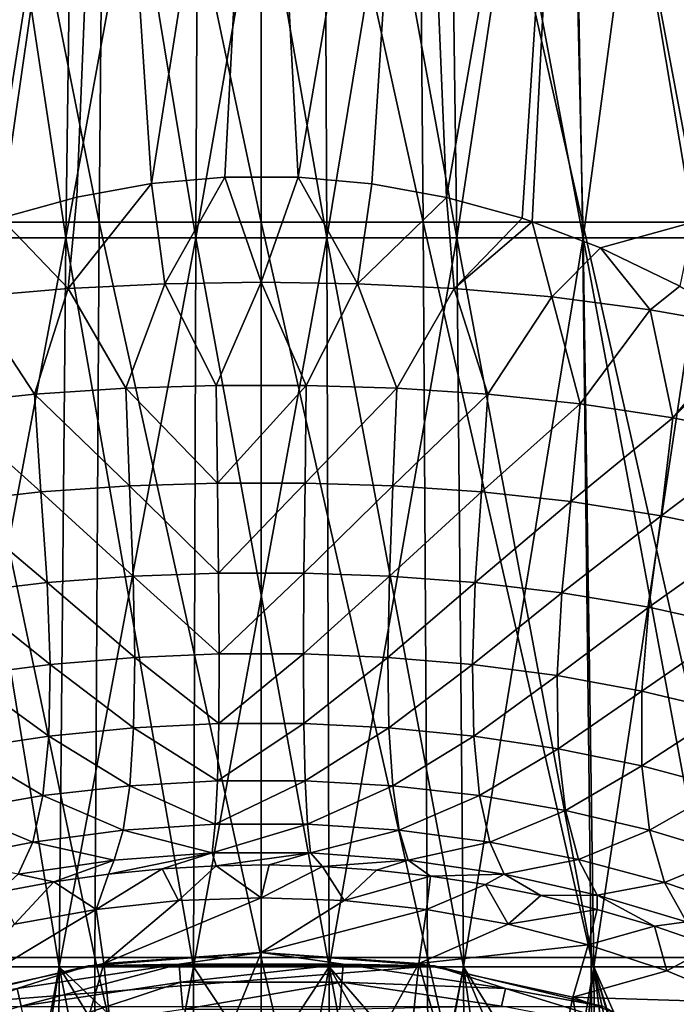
# Model space of a CAD drawing. Header units: metres. Extents: x -62 to 150, y -92 to 92.
# Tile 403 of 656: x -3 to 5, y 12 to 24. Entities that reach past the tile are written whole.
import ezdxf

# ---------------------------------------------------------------- set-up
doc = ezdxf.new("R2010")
doc.units = ezdxf.units.M
doc.layers.add('solid_500615', color=7, linetype='CONTINUOUS')

msp = doc.modelspace()

# ---------------------------------------------------------------- linework, layer by layer
at = {"layer": 'solid_500615'}
for points in [[(-3.625036, 30.216682, 13.528821), (-3.775497, 21.583097, 14.090348), (-1.904038, 21.583097, 14.462605)], [(-3.185417, 21.589449, -14.234993), (-3.625036, 30.216682, -13.528821), (-1.828158, 30.216682, -13.886242)], [(-1.828158, 30.216682, 13.886242), (-3.625036, 30.216682, 13.528821), (-1.904038, 21.583097, 14.462605)], [(-3.060122, 21.631222, -14.260055), (-3.185417, 21.589449, -14.234993), (-1.828158, 30.216682, -13.886242)], [(-2.168901, 21.876122, -14.408534), (-3.060122, 21.631222, -14.260055), (-1.828158, 30.216682, -13.886242)], [(-1.29141, 22.036324, -14.504345), (-2.168901, 21.876122, -14.408534), (-1.828158, 30.216682, -13.886242)], [(-1.828158, 30.216682, 13.886242), (-1.904038, 21.583097, 14.462605), (0, 21.583097, 14.587402)], [(-1.29141, 22.036324, -14.504345), (-1.828158, 30.216682, -13.886242), (0, 30.216682, -14.006066)], [(0, 30.216682, 14.006066), (-1.828158, 30.216682, 13.886242), (0, 21.583097, 14.587402)], [(-0.42985, 22.113213, -14.550965), (-1.29141, 22.036324, -14.504345), (0, 30.216682, -14.006066)], [(0.434465, 22.112907, -14.550845), (-0.42985, 22.113213, -14.550965), (0, 30.216682, -14.006066)], [(0.434465, 22.112907, -14.550845), (0, 30.216682, -14.006066), (1.828158, 30.216682, -13.886242)], [(0, 30.216682, 14.006066), (0, 21.583097, 14.587402), (1.904038, 21.583097, 14.462605)], [(1.828158, 30.216682, 13.886242), (0, 30.216682, 14.006066), (1.904038, 21.583097, 14.462605)], [(1.300433, 22.034739, -14.50363), (0.434465, 22.112907, -14.550845), (1.828158, 30.216682, -13.886242)], [(2.177932, 21.874531, -14.407263), (1.300433, 22.034739, -14.50363), (1.828158, 30.216682, -13.886242)], [(2.177932, 21.874531, -14.407263), (1.828158, 30.216682, -13.886242), (3.625036, 30.216682, -13.528821)], [(1.828158, 30.216682, 13.886242), (1.904038, 21.583097, 14.462605), (3.775497, 21.583097, 14.090348)], [(3.625036, 30.216682, 13.528821), (1.828158, 30.216682, 13.886242), (3.775497, 21.583097, 14.090348)], [(3.066964, 21.628769, -14.258725), (2.177932, 21.874531, -14.407263), (3.625036, 30.216682, -13.528821)], [(3.185355, 21.589016, -14.235032), (3.066964, 21.628769, -14.258725), (3.625036, 30.216682, -13.528821)], [(5.075491, 21.583109, -13.675952), (3.185355, 21.589016, -14.235032), (3.625036, 30.216682, -13.528821)], [(5.075491, 21.583109, -13.675952), (3.625036, 30.216682, -13.528821), (5.35989, 30.216682, -12.939918)], [(3.625036, 30.216682, 13.528821), (3.775497, 21.583097, 14.090348), (5.582357, 21.583097, 13.477002)], [(5.35989, 30.216682, 12.939918), (3.625036, 30.216682, 13.528821), (5.582357, 21.583097, 13.477002)], [(-3.781654, 21.398355, 10.640554), (-3.588643, 29.95804, 10.097473), (-2.180279, 29.95804, 10.492078)], [(-2.297543, 21.398355, 11.056382), (-3.781654, 21.398355, 10.640554), (-2.180279, 29.95804, 10.492078)], [(-3.588643, 29.95804, -10.097473), (-3.781654, 21.398355, -10.640554), (-2.297543, 21.398355, -11.056382)], [(-2.180279, 29.95804, -10.492078), (-3.588643, 29.95804, -10.097473), (-2.297543, 21.398355, -11.056382)], [(-2.297543, 21.398355, 11.056382), (-2.180279, 29.95804, 10.492078), (-0.731301, 29.95804, 10.691236)], [(-0.770633, 21.398355, 11.266252), (-2.297543, 21.398355, 11.056382), (-0.731301, 29.95804, 10.691236)], [(-2.180279, 29.95804, -10.492078), (-2.297543, 21.398355, -11.056382), (-0.770633, 21.398355, -11.266252)], [(-0.731301, 29.95804, -10.691236), (-2.180279, 29.95804, -10.492078), (-0.770633, 21.398355, -11.266252)], [(-0.770633, 21.398355, 11.266252), (-0.731301, 29.95804, 10.691236), (0.731301, 29.95804, 10.691236)], [(0.770633, 21.398355, 11.266252), (-0.770633, 21.398355, 11.266252), (0.731301, 29.95804, 10.691236)], [(-0.731301, 29.95804, -10.691236), (-0.770633, 21.398355, -11.266252), (0.770633, 21.398355, -11.266252)], [(0.731301, 29.95804, -10.691236), (-0.731301, 29.95804, -10.691236), (0.770633, 21.398355, -11.266252)], [(0.770633, 21.398355, 11.266252), (0.731301, 29.95804, 10.691236), (2.180279, 29.95804, 10.492078)], [(0.731301, 29.95804, -10.691236), (0.770633, 21.398355, -11.266252), (2.297543, 21.398355, -11.056382)], [(2.180279, 29.95804, -10.492078), (0.731301, 29.95804, -10.691236), (2.297543, 21.398355, -11.056382)], [(2.297543, 21.398355, 11.056382), (0.770633, 21.398355, 11.266252), (2.180279, 29.95804, 10.492078)], [(2.297543, 21.398355, 11.056382), (2.180279, 29.95804, 10.492078), (3.588643, 29.95804, 10.097473)], [(2.180279, 29.95804, -10.492078), (2.297543, 21.398355, -11.056382), (3.781654, 21.398355, -10.640554)], [(3.588643, 29.95804, -10.097473), (2.180279, 29.95804, -10.492078), (3.781654, 21.398355, -10.640554)], [(3.781654, 21.398355, 10.640554), (2.297543, 21.398355, 11.056382), (3.588643, 29.95804, 10.097473)], [(3.781654, 21.398355, 10.640554), (3.588643, 29.95804, 10.097473), (4.930157, 29.95804, 9.514771)], [(3.588643, 29.95804, -10.097473), (3.781654, 21.398355, -10.640554), (5.19532, 21.398355, -10.026512)], [(4.930157, 29.95804, -9.514771), (3.588643, 29.95804, -10.097473), (5.19532, 21.398355, -10.026512)], [(5.19532, 21.398355, 10.026512), (3.781654, 21.398355, 10.640554), (4.930157, 29.95804, 9.514771)], [(-1.132231, 20.858953, -14.669715), (-1.29141, 22.036324, -14.504345), (-0.42985, 22.113213, -14.550965)], [(-1.132231, 20.858953, -14.669715), (-0.42985, 22.113213, -14.550965), (-0.001289, 20.876734, -14.720362)], [(-0.001289, 20.876734, -14.720362), (-0.42985, 22.113213, -14.550965), (0.434465, 22.112907, -14.550845)], [(-0.001289, 20.876734, -14.720362), (0.434465, 22.112907, -14.550845), (1.129678, 20.858944, -14.670019)], [(1.129678, 20.858944, -14.670019), (0.434465, 22.112907, -14.550845), (1.300433, 22.034739, -14.50363)], [(-2.269725, 20.803211, -14.51868), (-2.168901, 21.876122, -14.408534), (-1.29141, 22.036324, -14.504345)], [(-2.269725, 20.803211, -14.51868), (-1.29141, 22.036324, -14.504345), (-1.132231, 20.858953, -14.669715)], [(1.129678, 20.858944, -14.670019), (1.300433, 22.034739, -14.50363), (2.177932, 21.874531, -14.407263)], [(-2.269725, 20.803211, -14.51868), (-3.060122, 21.631222, -14.260055), (-2.168901, 21.876122, -14.408534)], [(1.129678, 20.858944, -14.670019), (2.177932, 21.874531, -14.407263), (2.26713, 20.803505, -14.519034)], [(2.26713, 20.803505, -14.519034), (2.177932, 21.874531, -14.407263), (3.066964, 21.628769, -14.258725)], [(-3.775497, 21.583097, 14.090348), (-3.875771, 12.938643, 14.464576), (-1.954608, 12.938643, 14.846719)], [(-1.904038, 21.583097, 14.462605), (-3.775497, 21.583097, 14.090348), (-1.954608, 12.938643, 14.846719)], [(-3.417444, 20.704096, -14.268474), (-3.060122, 21.631222, -14.260055), (-2.269725, 20.803211, -14.51868)], [(-1.904038, 21.583097, 14.462605), (-1.954608, 12.938643, 14.846719), (0, 12.938643, 14.974831)], [(0, 21.583097, 14.587402), (-1.904038, 21.583097, 14.462605), (0, 12.938643, 14.974831)], [(0, 21.583097, 14.587402), (0, 12.938643, 14.974831), (1.954608, 12.938643, 14.846719)], [(1.904038, 21.583097, 14.462605), (0, 21.583097, 14.587402), (1.954608, 12.938643, 14.846719)], [(1.904038, 21.583097, 14.462605), (1.954608, 12.938643, 14.846719), (3.875771, 12.938643, 14.464576)], [(3.775497, 21.583097, 14.090348), (1.904038, 21.583097, 14.462605), (3.875771, 12.938643, 14.464576)], [(2.26713, 20.803505, -14.519034), (3.066964, 21.628769, -14.258725), (3.185355, 21.589016, -14.235032)], [(2.26713, 20.803505, -14.519034), (3.185355, 21.589016, -14.235032), (3.414844, 20.704268, -14.269237)], [(3.985958, 21.280092, -14.0498), (3.185355, 21.589016, -14.235032), (5.075491, 21.583109, -13.675952)], [(3.414844, 20.704268, -14.269237), (3.185355, 21.589016, -14.235032), (3.985958, 21.280092, -14.0498)], [(3.775497, 21.583097, 14.090348), (3.875771, 12.938643, 14.464576), (5.730619, 12.938643, 13.83494)], [(5.582357, 21.583097, 13.477002), (3.775497, 21.583097, 14.090348), (5.730619, 12.938643, 13.83494)], [(4.918052, 20.831591, -13.777323), (3.985958, 21.280092, -14.0498), (5.075491, 21.583109, -13.675952)], [(-3.910285, 12.827892, 11.002488), (-3.781654, 21.398355, 10.640554), (-2.297543, 21.398355, 11.056382)], [(-2.375693, 12.827892, 11.432461), (-3.910285, 12.827892, 11.002488), (-2.297543, 21.398355, 11.056382)], [(-3.781654, 21.398355, -10.640554), (-3.910285, 12.827892, -11.002488), (-2.375693, 12.827892, -11.432461)], [(-2.297543, 21.398355, -11.056382), (-3.781654, 21.398355, -10.640554), (-2.375693, 12.827892, -11.432461)], [(-2.375693, 12.827892, 11.432461), (-2.297543, 21.398355, 11.056382), (-0.770633, 21.398355, 11.266252)], [(-0.796845, 12.827892, 11.649468), (-2.375693, 12.827892, 11.432461), (-0.770633, 21.398355, 11.266252)], [(-2.297543, 21.398355, -11.056382), (-2.375693, 12.827892, -11.432461), (-0.796845, 12.827892, -11.649468)], [(-0.770633, 21.398355, -11.266252), (-2.297543, 21.398355, -11.056382), (-0.796845, 12.827892, -11.649468)], [(-0.796845, 12.827892, 11.649468), (-0.770633, 21.398355, 11.266252), (0.770633, 21.398355, 11.266252)], [(0.796845, 12.827892, 11.649468), (-0.796845, 12.827892, 11.649468), (0.770633, 21.398355, 11.266252)], [(-0.770633, 21.398355, -11.266252), (-0.796845, 12.827892, -11.649468), (0.796845, 12.827892, -11.649468)], [(0.770633, 21.398355, -11.266252), (-0.770633, 21.398355, -11.266252), (0.796845, 12.827892, -11.649468)], [(0.796845, 12.827892, 11.649468), (0.770633, 21.398355, 11.266252), (2.297543, 21.398355, 11.056382)], [(0.770633, 21.398355, -11.266252), (0.796845, 12.827892, -11.649468), (2.375693, 12.827892, -11.432461)], [(2.297543, 21.398355, -11.056382), (0.770633, 21.398355, -11.266252), (2.375693, 12.827892, -11.432461)], [(2.375693, 12.827892, 11.432461), (0.796845, 12.827892, 11.649468), (2.297543, 21.398355, 11.056382)], [(2.375693, 12.827892, 11.432461), (2.297543, 21.398355, 11.056382), (3.781654, 21.398355, 10.640554)], [(2.297543, 21.398355, -11.056382), (2.375693, 12.827892, -11.432461), (3.910285, 12.827892, -11.002488)], [(3.781654, 21.398355, -10.640554), (2.297543, 21.398355, -11.056382), (3.910285, 12.827892, -11.002488)], [(3.910285, 12.827892, 11.002488), (2.375693, 12.827892, 11.432461), (3.781654, 21.398355, 10.640554)], [(3.910285, 12.827892, 11.002488), (3.781654, 21.398355, 10.640554), (5.19532, 21.398355, 10.026512)], [(3.781654, 21.398355, -10.640554), (3.910285, 12.827892, -11.002488), (5.372036, 12.827892, -10.36756)], [(5.19532, 21.398355, -10.026512), (3.781654, 21.398355, -10.640554), (5.372036, 12.827892, -10.36756)], [(5.372036, 12.827892, 10.36756), (3.910285, 12.827892, 11.002488), (5.19532, 21.398355, 10.026512)], [(3.414844, 20.704268, -14.269237), (3.985958, 21.280092, -14.0498), (4.572309, 20.554382, -13.923226)], [(4.572309, 20.554382, -13.923226), (3.985958, 21.280092, -14.0498), (4.918052, 20.831591, -13.777323)], [(-2.269725, 20.803211, -14.51868), (-1.132231, 20.858953, -14.669715), (-1.593808, 19.630327, -14.947364)], [(-1.132231, 20.858953, -14.669715), (-0.530966, 19.662975, -15.051055), (-1.593808, 19.630327, -14.947364)], [(-1.132231, 20.858953, -14.669715), (-0.001289, 20.876734, -14.720362), (-0.530966, 19.662975, -15.051055)], [(-0.001289, 20.876734, -14.720362), (0.528388, 19.663113, -15.051083), (-0.530966, 19.662975, -15.051055)], [(-0.001289, 20.876734, -14.720362), (1.129678, 20.858944, -14.670019), (0.528388, 19.663113, -15.051083)], [(1.129678, 20.858944, -14.670019), (1.591233, 19.630407, -14.947789), (0.528388, 19.663113, -15.051083)], [(1.129678, 20.858944, -14.670019), (2.26713, 20.803505, -14.519034), (1.591233, 19.630407, -14.947789)], [(-3.417444, 20.704096, -14.268474), (-2.269725, 20.803211, -14.51868), (-2.665671, 19.560829, -14.741513)], [(-2.269725, 20.803211, -14.51868), (-1.593808, 19.630327, -14.947364), (-2.665671, 19.560829, -14.741513)], [(2.26713, 20.803505, -14.519034), (2.663059, 19.561028, -14.742116), (1.591233, 19.630407, -14.947789)], [(2.26713, 20.803505, -14.519034), (3.414844, 20.704268, -14.269237), (2.663059, 19.561028, -14.742116)], [(4.572309, 20.554382, -13.923226), (4.918052, 20.831591, -13.777323), (5.732983, 20.349724, -13.48664)], [(-3.417444, 20.704096, -14.268474), (-2.665671, 19.560829, -14.741513), (-3.748438, 19.447823, -14.436049)], [(3.414844, 20.704268, -14.269237), (3.745807, 19.448202, -14.436933), (2.663059, 19.561028, -14.742116)], [(3.414844, 20.704268, -14.269237), (4.572309, 20.554382, -13.923226), (3.745807, 19.448202, -14.436933)], [(4.572309, 20.554382, -13.923226), (4.837202, 19.28476, -14.036428), (3.745807, 19.448202, -14.436933)], [(4.572309, 20.554382, -13.923226), (5.732983, 20.349724, -13.48664), (4.837202, 19.28476, -14.036428)], [(4.837202, 19.28476, -14.036428), (5.732983, 20.349724, -13.48664), (5.845225, 20.276819, -13.442569)], [(4.837202, 19.28476, -14.036428), (5.845225, 20.276819, -13.442569), (5.931901, 19.06497, -13.546581)], [(-3.748438, 19.447823, -14.436049), (-2.665671, 19.560829, -14.741513), (-2.589543, 18.412304, -15.232247)], [(-2.665671, 19.560829, -14.741513), (-1.593808, 19.630327, -14.947364), (-1.5482, 18.482994, -15.454387)], [(-2.665671, 19.560829, -14.741513), (-1.5482, 18.482994, -15.454387), (-2.589543, 18.412304, -15.232247)], [(-1.593808, 19.630327, -14.947364), (-0.530966, 19.662975, -15.051055), (-0.515293, 18.516253, -15.566442)], [(-1.593808, 19.630327, -14.947364), (-0.515293, 18.516253, -15.566442), (-1.5482, 18.482994, -15.454387)], [(-0.530966, 19.662975, -15.051055), (0.528388, 19.663113, -15.051083), (-0.515293, 18.516253, -15.566442)], [(0.528388, 19.663113, -15.051083), (0.514315, 18.516357, -15.566415), (-0.515293, 18.516253, -15.566442)], [(0.528388, 19.663113, -15.051083), (1.591233, 19.630407, -14.947789), (0.514315, 18.516357, -15.566415)], [(1.591233, 19.630407, -14.947789), (1.547233, 18.483015, -15.454577), (0.514315, 18.516357, -15.566415)], [(1.591233, 19.630407, -14.947789), (2.663059, 19.561028, -14.742116), (1.547233, 18.483015, -15.454577)], [(2.663059, 19.561028, -14.742116), (2.588557, 18.412352, -15.232505), (1.547233, 18.483015, -15.454577)], [(2.663059, 19.561028, -14.742116), (3.745807, 19.448202, -14.436933), (2.588557, 18.412352, -15.232505)], [(-3.748438, 19.447823, -14.436049), (-2.589543, 18.412304, -15.232247), (-3.64078, 18.297548, -14.903641)], [(3.745807, 19.448202, -14.436933), (3.639791, 18.297745, -14.904008), (2.588557, 18.412352, -15.232505)], [(3.745807, 19.448202, -14.436933), (4.837202, 19.28476, -14.036428), (3.639791, 18.297745, -14.904008)], [(4.837202, 19.28476, -14.036428), (4.698261, 18.132162, -14.474605), (3.639791, 18.297745, -14.904008)], [(4.837202, 19.28476, -14.036428), (5.931901, 19.06497, -13.546581), (4.698261, 18.132162, -14.474605)], [(5.931901, 19.06497, -13.546581), (5.758332, 17.910295, -13.951516), (4.698261, 18.132162, -14.474605)], [(-3.64078, 18.297548, -14.903641), (-2.589543, 18.412304, -15.232247), (-2.516518, 17.346573, -15.891979)], [(-2.589543, 18.412304, -15.232247), (-1.5482, 18.482994, -15.454387), (-1.505913, 17.421307, -16.125666)], [(-2.589543, 18.412304, -15.232247), (-1.505913, 17.421307, -16.125666), (-2.516518, 17.346573, -15.891979)], [(-1.5482, 18.482994, -15.454387), (-0.515293, 18.516253, -15.566442), (-0.50148, 17.456869, -16.243792)], [(-1.5482, 18.482994, -15.454387), (-0.50148, 17.456869, -16.243792), (-1.505913, 17.421307, -16.125666)], [(-0.515293, 18.516253, -15.566442), (0.514315, 18.516357, -15.566415), (-0.50148, 17.456869, -16.243792)], [(0.514315, 18.516357, -15.566415), (0.50047, 17.45697, -16.243788), (-0.50148, 17.456869, -16.243792)], [(0.514315, 18.516357, -15.566415), (1.547233, 18.483015, -15.454577), (0.50047, 17.45697, -16.243788)], [(1.547233, 18.483015, -15.454577), (1.504915, 17.421341, -16.125866), (0.50047, 17.45697, -16.243788)], [(1.547233, 18.483015, -15.454577), (2.588557, 18.412352, -15.232505), (1.504915, 17.421341, -16.125866)], [(2.588557, 18.412352, -15.232505), (2.515499, 17.34663, -15.89227), (1.504915, 17.421341, -16.125866)], [(2.588557, 18.412352, -15.232505), (3.639791, 18.297745, -14.904008), (2.515499, 17.34663, -15.89227)], [(-3.64078, 18.297548, -14.903641), (-2.516518, 17.346573, -15.891979), (-3.533763, 17.226955, -15.547429)], [(3.639791, 18.297745, -14.904008), (3.532751, 17.227163, -15.547833), (2.515499, 17.34663, -15.89227)], [(3.639791, 18.297745, -14.904008), (4.698261, 18.132162, -14.474605), (3.532751, 17.227163, -15.547833)], [(4.698261, 18.132162, -14.474605), (4.553577, 17.05698, -15.099317), (3.532751, 17.227163, -15.547833)], [(4.698261, 18.132162, -14.474605), (5.758332, 17.910295, -13.951516), (4.553577, 17.05698, -15.099317)], [(5.758332, 17.910295, -13.951516), (5.572436, 16.831781, -14.555072), (4.553577, 17.05698, -15.099317)], [(-2.516518, 17.346573, -15.891979), (-1.505913, 17.421307, -16.125666), (-1.488133, 16.46701, -16.944172)], [(-1.505913, 17.421307, -16.125666), (-0.50148, 17.456869, -16.243792), (-0.495951, 16.507389, -17.068348)], [(-1.505913, 17.421307, -16.125666), (-0.495951, 16.507389, -17.068348), (-1.488133, 16.46701, -16.944172)], [(-0.50148, 17.456869, -16.243792), (0.50047, 17.45697, -16.243788), (-0.495951, 16.507389, -17.068348)], [(0.50047, 17.45697, -16.243788), (0.495048, 16.507484, -17.068363), (-0.495951, 16.507389, -17.068348)], [(0.50047, 17.45697, -16.243788), (1.504915, 17.421341, -16.125866), (0.495048, 16.507484, -17.068363)], [(1.504915, 17.421341, -16.125866), (1.487247, 16.467049, -16.944355), (0.495048, 16.507484, -17.068363)], [(1.504915, 17.421341, -16.125866), (2.515499, 17.34663, -15.89227), (1.487247, 16.467049, -16.944355)], [(-3.533763, 17.226955, -15.547429), (-2.516518, 17.346573, -15.891979), (-2.482901, 16.38352, -16.69906)], [(-2.516518, 17.346573, -15.891979), (-1.488133, 16.46701, -16.944172), (-2.482901, 16.38352, -16.69906)], [(2.515499, 17.34663, -15.89227), (2.481989, 16.383581, -16.699335), (1.487247, 16.467049, -16.944355)], [(2.515499, 17.34663, -15.89227), (3.532751, 17.227163, -15.547833), (2.481989, 16.383581, -16.699335)], [(-3.533763, 17.226955, -15.547429), (-2.482901, 16.38352, -16.69906), (-3.479154, 16.252668, -16.338915)], [(3.532751, 17.227163, -15.547833), (3.478272, 16.252867, -16.339296), (2.481989, 16.383581, -16.699335)], [(3.532751, 17.227163, -15.547833), (4.553577, 17.05698, -15.099317), (3.478272, 16.252867, -16.339296)], [(4.553577, 17.05698, -15.099317), (4.472319, 16.07062, -15.872358), (3.478272, 16.252867, -16.339296)], [(4.553577, 17.05698, -15.099317), (5.572436, 16.831781, -14.555072), (4.472319, 16.07062, -15.872358)], [(5.572436, 16.831781, -14.555072), (5.458721, 15.834051, -15.308102), (4.472319, 16.07062, -15.872358)], [(-2.482901, 16.38352, -16.69906), (-1.488133, 16.46701, -16.944172), (-1.501015, 15.64023, -17.891523)], [(-1.488133, 16.46701, -16.944172), (-0.500818, 15.688084, -18.022377), (-1.501015, 15.64023, -17.891523)], [(-1.488133, 16.46701, -16.944172), (-0.495951, 16.507389, -17.068348), (-0.500818, 15.688084, -18.022377)], [(0.495048, 16.507484, -17.068363), (0.499913, 15.688177, -18.022419), (-0.500818, 15.688084, -18.022377)], [(-0.495951, 16.507389, -17.068348), (0.495048, 16.507484, -17.068363), (-0.500818, 15.688084, -18.022377)], [(0.495048, 16.507484, -17.068363), (1.487247, 16.467049, -16.944355), (0.499913, 15.688177, -18.022419)], [(1.487247, 16.467049, -16.944355), (1.500134, 15.640276, -17.891706), (0.499913, 15.688177, -18.022419)], [(1.487247, 16.467049, -16.944355), (2.481989, 16.383581, -16.699335), (1.500134, 15.640276, -17.891706)], [(-3.479154, 16.252668, -16.338915), (-2.482901, 16.38352, -16.69906), (-2.499045, 15.542905, -17.633833)], [(-2.482901, 16.38352, -16.69906), (-1.501015, 15.64023, -17.891523), (-2.499045, 15.542905, -17.633833)], [(2.481989, 16.383581, -16.699335), (2.498129, 15.542984, -17.634115), (1.500134, 15.640276, -17.891706)], [(2.481989, 16.383581, -16.699335), (3.478272, 16.252867, -16.339296), (2.498129, 15.542984, -17.634115)], [(-3.479154, 16.252668, -16.338915), (-2.499045, 15.542905, -17.633833), (-3.491687, 15.393744, -17.256561)], [(3.478272, 16.252867, -16.339296), (3.49083, 15.393951, -17.256958), (2.498129, 15.542984, -17.634115)], [(3.478272, 16.252867, -16.339296), (4.472319, 16.07062, -15.872358), (3.49083, 15.393951, -17.256958)], [(4.472319, 16.07062, -15.872358), (4.473467, 15.191051, -16.769876), (3.49083, 15.393951, -17.256958)], [(4.472319, 16.07062, -15.872358), (5.458721, 15.834051, -15.308102), (4.473467, 15.191051, -16.769876)], [(5.458721, 15.834051, -15.308102), (5.440686, 14.933458, -16.18383), (4.473467, 15.191051, -16.769876)], [(-2.499045, 15.542905, -17.633833), (-1.501015, 15.64023, -17.891523), (-1.545878, 14.958535, -18.947186)], [(-1.501015, 15.64023, -17.891523), (-0.516481, 15.016462, -19.085447), (-1.545878, 14.958535, -18.947186)], [(-1.501015, 15.64023, -17.891523), (-0.500818, 15.688084, -18.022377), (-0.516481, 15.016462, -19.085447)], [(0.499913, 15.688177, -18.022419), (0.515548, 15.016557, -19.08552), (-0.516481, 15.016462, -19.085447)], [(-0.500818, 15.688084, -18.022377), (0.499913, 15.688177, -18.022419), (-0.516481, 15.016462, -19.085447)], [(0.499913, 15.688177, -18.022419), (1.500134, 15.640276, -17.891706), (0.515548, 15.016557, -19.08552)], [(1.500134, 15.640276, -17.891706), (1.544978, 14.958595, -18.947369), (0.515548, 15.016557, -19.08552)], [(1.500134, 15.640276, -17.891706), (2.498129, 15.542984, -17.634115), (1.544978, 14.958595, -18.947369)], [(-3.491687, 15.393744, -17.256561), (-2.499045, 15.542905, -17.633833), (-2.567293, 14.842394, -18.675543)], [(-2.499045, 15.542905, -17.633833), (-1.545878, 14.958535, -18.947186), (-2.567293, 14.842394, -18.675543)], [(2.498129, 15.542984, -17.634115), (2.566346, 14.842498, -18.675838), (1.544978, 14.958595, -18.947369)], [(2.498129, 15.542984, -17.634115), (3.49083, 15.393951, -17.256958), (2.566346, 14.842498, -18.675838)], [(-3.491687, 15.393744, -17.256561), (-2.567293, 14.842394, -18.675543), (-3.57486, 14.667922, -18.27928)], [(3.49083, 15.393951, -17.256958), (3.574011, 14.668144, -18.279696), (2.566346, 14.842498, -18.675838)], [(3.49083, 15.393951, -17.256958), (4.473467, 15.191051, -16.769876), (3.574011, 14.668144, -18.279696)], [(4.473467, 15.191051, -16.769876), (4.561897, 14.435996, -17.770281), (3.574011, 14.668144, -18.279696)], [(4.473467, 15.191051, -16.769876), (5.440686, 14.933458, -16.18383), (4.561897, 14.435996, -17.770281)], [(-2.567293, 14.842394, -18.675543), (-1.545878, 14.958535, -18.947186), (-1.622276, 14.436437, -20.088495)], [(-1.545878, 14.958535, -18.947186), (-0.542789, 14.506879, -20.234816), (-1.622276, 14.436437, -20.088495)], [(-1.545878, 14.958535, -18.947186), (-0.516481, 15.016462, -19.085447), (-0.542789, 14.506879, -20.234816)], [(0.515548, 15.016557, -19.08552), (0.541772, 14.506976, -20.234924), (-0.542789, 14.506879, -20.234816)], [(-0.516481, 15.016462, -19.085447), (0.515548, 15.016557, -19.08552), (-0.542789, 14.506879, -20.234816)], [(0.515548, 15.016557, -19.08552), (1.544978, 14.958595, -18.947369), (0.541772, 14.506976, -20.234924)], [(1.544978, 14.958595, -18.947369), (1.621303, 14.436518, -20.088686), (0.541772, 14.506976, -20.234924)], [(1.544978, 14.958595, -18.947369), (2.566346, 14.842498, -18.675838), (1.621303, 14.436518, -20.088686)], [(5.440686, 14.933458, -16.18383), (5.524613, 14.147603, -17.160086), (4.561897, 14.435996, -17.770281)], [(-3.57486, 14.667922, -18.27928), (-2.567293, 14.842394, -18.675543), (-2.686995, 14.296789, -19.801672)], [(-2.567293, 14.842394, -18.675543), (-1.622276, 14.436437, -20.088495), (-2.686995, 14.296789, -19.801672)], [(2.566346, 14.842498, -18.675838), (2.685962, 14.296929, -19.801992), (1.621303, 14.436518, -20.088686)], [(2.566346, 14.842498, -18.675838), (3.574011, 14.668144, -18.279696), (2.685962, 14.296929, -19.801992)], [(-3.57486, 14.667922, -18.27928), (-2.686995, 14.296789, -19.801672), (-3.727965, 14.09039, -19.384748)], [(3.574011, 14.668144, -18.279696), (3.727077, 14.090642, -19.385202), (2.685962, 14.296929, -19.801992)], [(3.574011, 14.668144, -18.279696), (4.561897, 14.435996, -17.770281), (3.727077, 14.090642, -19.385202)], [(-1.622276, 14.436437, -20.088495), (-0.542789, 14.506879, -20.234816), (-0.579263, 14.170223, -21.445902)], [(0.541772, 14.506976, -20.234924), (0.57818, 14.170324, -21.446043), (-0.579263, 14.170223, -21.445902)], [(-0.542789, 14.506879, -20.234816), (0.541772, 14.506976, -20.234924), (-0.579263, 14.170223, -21.445902)], [(0.541772, 14.506976, -20.234924), (1.621303, 14.436518, -20.088686), (0.57818, 14.170324, -21.446043)], [(-2.686995, 14.296789, -19.801672), (-1.622276, 14.436437, -20.088495), (-1.728883, 14.085035, -21.290998)], [(-1.622276, 14.436437, -20.088495), (-0.579263, 14.170223, -21.445902), (-1.728883, 14.085035, -21.290998)], [(1.621303, 14.436518, -20.088686), (1.727858, 14.085136, -21.291191), (0.57818, 14.170324, -21.446043)], [(1.621303, 14.436518, -20.088686), (2.685962, 14.296929, -19.801992), (1.727858, 14.085136, -21.291191)], [(4.561897, 14.435996, -17.770281), (4.736977, 13.821094, -18.851494), (3.727077, 14.090642, -19.385202)], [(4.561897, 14.435996, -17.770281), (5.524613, 14.147603, -17.160086), (4.736977, 13.821094, -18.851494)], [(-3.727965, 14.09039, -19.384748), (-2.686995, 14.296789, -19.801672), (-2.856093, 13.917584, -20.988014)], [(-2.686995, 14.296789, -19.801672), (-1.728883, 14.085035, -21.290998), (-2.856093, 13.917584, -20.988014)], [(2.685962, 14.296929, -19.801992), (2.854991, 13.917761, -20.988348), (1.727858, 14.085136, -21.291191)], [(2.685962, 14.296929, -19.801992), (3.727077, 14.090642, -19.385202), (2.854991, 13.917761, -20.988348)], [(-0.579263, 14.170223, -21.445902), (-1.163979, 13.982536, -22.630186), (-1.797424, 13.92041, -22.531254)], [(-1.728883, 14.085035, -21.290998), (-0.579263, 14.170223, -21.445902), (-1.797424, 13.92041, -22.531254)], [(-0.579263, 14.170223, -21.445902), (-0.532343, 14.017849, -22.687666), (-1.163979, 13.982536, -22.630186)], [(-0.579263, 14.170223, -21.445902), (0.57818, 14.170324, -21.446043), (-0.532343, 14.017849, -22.687666)], [(0.57818, 14.170324, -21.446043), (0.093416, 14.026872, -22.702698), (-0.532343, 14.017849, -22.687666)], [(0.57818, 14.170324, -21.446043), (0.721045, 14.010072, -22.674774), (0.093416, 14.026872, -22.702698)], [(0.57818, 14.170324, -21.446043), (1.727858, 14.085136, -21.291191), (0.721045, 14.010072, -22.674774)], [(5.524613, 14.147603, -17.160086), (5.71014, 13.492575, -18.215021), (4.736977, 13.821094, -18.851494)], [(-2.856093, 13.917584, -20.988014), (-1.728883, 14.085035, -21.290998), (-2.438474, 13.830133, -22.385252)], [(-1.728883, 14.085035, -21.290998), (-1.797424, 13.92041, -22.531254), (-2.438474, 13.830133, -22.385252)], [(-1.163979, 13.982536, -22.630186), (-0.532343, 14.017849, -22.687666), (-0.973258, 13.607924, -30.20178)], [(-0.532343, 14.017849, -22.687666), (0, 13.642684, -30.20178), (-0.973258, 13.607924, -30.20178)], [(-0.532343, 14.017849, -22.687666), (0.093416, 14.026872, -22.702698), (0, 13.642684, -30.20178)], [(0.093416, 14.026872, -22.702698), (0.721045, 14.010072, -22.674774), (0, 13.642684, -30.20178)], [(0.721045, 14.010072, -22.674774), (0.973258, 13.607924, -30.20178), (0, 13.642684, -30.20178)], [(1.727858, 14.085136, -21.291191), (1.353446, 13.96675, -22.60533), (0.721045, 14.010072, -22.674774)], [(0.721045, 14.010072, -22.674774), (1.353446, 13.96675, -22.60533), (0.973258, 13.607924, -30.20178)], [(1.727858, 14.085136, -21.291191), (1.988588, 13.896381, -22.492785), (1.353446, 13.96675, -22.60533)], [(1.727858, 14.085136, -21.291191), (2.854991, 13.917761, -20.988348), (1.988588, 13.896381, -22.492785)], [(3.727077, 14.090642, -19.385202), (3.947463, 13.673466, -20.549576), (2.854991, 13.917761, -20.988348)], [(3.727077, 14.090642, -19.385202), (4.736977, 13.821094, -18.851494), (3.947463, 13.673466, -20.549576)], [(-2.856093, 13.917584, -20.988014), (-2.438474, 13.830133, -22.385252), (-3.091607, 13.709212, -22.189648)], [(-2.438474, 13.830133, -22.385252), (-1.797424, 13.92041, -22.531254), (-1.941556, 13.503821, -30.20178)], [(-1.163979, 13.982536, -22.630186), (-0.973258, 13.607924, -30.20178), (-1.941556, 13.503821, -30.20178)], [(-1.797424, 13.92041, -22.531254), (-1.163979, 13.982536, -22.630186), (-1.941556, 13.503821, -30.20178)], [(1.353446, 13.96675, -22.60533), (1.988588, 13.896381, -22.492785), (0.973258, 13.607924, -30.20178)], [(1.988588, 13.896381, -22.492785), (1.941556, 13.503821, -30.20178), (0.973258, 13.607924, -30.20178)], [(1.988588, 13.896381, -22.492785), (2.633449, 13.797138, -22.331545), (1.941556, 13.503821, -30.20178)], [(2.854991, 13.917761, -20.988348), (2.633449, 13.797138, -22.331545), (1.988588, 13.896381, -22.492785)], [(2.854991, 13.917761, -20.988348), (3.285931, 13.667411, -22.123789), (2.633449, 13.797138, -22.331545)], [(2.854991, 13.917761, -20.988348), (3.947463, 13.673466, -20.549576), (3.285931, 13.667411, -22.123789)], [(-3.091607, 13.709212, -22.189648), (-2.438474, 13.830133, -22.385252), (-2.899961, 13.330906, -30.20178)], [(-2.438474, 13.830133, -22.385252), (-1.941556, 13.503821, -30.20178), (-2.899961, 13.330906, -30.20178)], [(2.633449, 13.797138, -22.331545), (2.899961, 13.330906, -30.20178), (1.941556, 13.503821, -30.20178)], [(2.633449, 13.797138, -22.331545), (3.285931, 13.667411, -22.123789), (2.899961, 13.330906, -30.20178)], [(4.736977, 13.821094, -18.851494), (4.995757, 13.358998, -19.989998), (3.947463, 13.673466, -20.549576)], [(4.736977, 13.821094, -18.851494), (5.71014, 13.492575, -18.215021), (4.995757, 13.358998, -19.989998)], [(3.285931, 13.667411, -22.123789), (3.946282, 13.505443, -21.863985), (2.899961, 13.330906, -30.20178)], [(3.947463, 13.673466, -20.549576), (3.946282, 13.505443, -21.863985), (3.285931, 13.667411, -22.123789)], [(3.947463, 13.673466, -20.549576), (4.619451, 13.307644, -21.54357), (3.946282, 13.505443, -21.863985)], [(3.947463, 13.673466, -20.549576), (4.995757, 13.358998, -19.989998), (4.619451, 13.307644, -21.54357)], [(-0.973258, 13.607924, -30.20178), (-1.85152, 12.867187, -33), (-1.941556, 13.503821, -30.20178)], [(0, 13.642684, -30.20178), (0, 13, -33), (-1.85152, 12.867187, -33)], [(0, 13.642684, -30.20178), (-1.85152, 12.867187, -33), (-0.973258, 13.607924, -30.20178)], [(0.973258, 13.607924, -30.20178), (0, 13, -33), (0, 13.642684, -30.20178)], [(1.941556, 13.503821, -30.20178), (0, 13, -33), (0.973258, 13.607924, -30.20178)], [(-1.941556, 13.503821, -30.20178), (-1.85152, 12.867187, -33), (-3.662042, 12.473087, -33)], [(-1.941556, 13.503821, -30.20178), (-3.662042, 12.473087, -33), (-2.899961, 13.330906, -30.20178)], [(1.941556, 13.503821, -30.20178), (1.85152, 12.867187, -33), (0, 13, -33)], [(2.899961, 13.330906, -30.20178), (1.85152, 12.867187, -33), (1.941556, 13.503821, -30.20178)], [(3.946282, 13.505443, -21.863985), (3.843588, 13.090059, -30.20178), (2.899961, 13.330906, -30.20178)], [(3.946282, 13.505443, -21.863985), (4.619451, 13.307644, -21.54357), (3.843588, 13.090059, -30.20178)], [(3.843588, 13.090059, -30.20178), (1.85152, 12.867187, -33), (2.899961, 13.330906, -30.20178)], [(4.995757, 13.358998, -19.989998), (5.302204, 13.071601, -21.164871), (4.619451, 13.307644, -21.54357)], [(4.619451, 13.307644, -21.54357), (4.76763, 12.782509, -30.20178), (3.843588, 13.090059, -30.20178)], [(4.619451, 13.307644, -21.54357), (5.302204, 13.071601, -21.164871), (4.76763, 12.782509, -30.20178)], [(3.843588, 13.090059, -30.20178), (3.662042, 12.473087, -33), (1.85152, 12.867187, -33)], [(4.76763, 12.782509, -30.20178), (3.662042, 12.473087, -33), (3.843588, 13.090059, -30.20178)], [(2.033803, 12.839773, -33), (0, 12.999847, -33), (-2.033803, 12.839773, -33)], [(-0.963946, 12.862961, -36.644981), (-2.033803, 12.839773, -33), (0, 12.999847, -33)], [(-1.85152, 12.867187, -33), (0, 13, -33), (-1.484739, 9.383017, -33)], [(0, 13, -33), (0, 9.499573, -33), (-1.484739, 9.383017, -33)], [(0.963946, 12.862961, -36.644981), (-0.963946, 12.862961, -36.644981), (0, 12.999847, -33)], [(0, 13, -33), (1.85152, 12.867187, -33), (0, 9.499573, -33)], [(0.963946, 12.862961, -36.644981), (0, 12.999847, -33), (2.033803, 12.839773, -33)], [(5.302204, 13.071601, -21.164871), (5.667376, 12.409822, -30.20178), (4.76763, 12.782509, -30.20178)], [(-3.875771, 12.938643, 14.464576), (-3.925808, 4.287668, 14.651315), (-1.979842, 4.287668, 15.038392)], [(-1.954608, 12.938643, 14.846719), (-3.875771, 12.938643, 14.464576), (-1.979842, 4.287668, 15.038392)], [(-3.662042, 12.473087, -33), (-1.85152, 12.867187, -33), (-2.935662, 9.035037, -33)], [(-1.85152, 12.867187, -33), (-1.484739, 9.383017, -33), (-2.935662, 9.035037, -33)], [(-0.963946, 12.862961, -36.644981), (-2.870304, 12.575624, -36.644981), (-2.033803, 12.839773, -33)], [(-2.823025, 12.368479, -40.296143), (-2.870304, 12.575624, -36.644981), (-0.963946, 12.862961, -36.644981)], [(-0.948068, 12.651083, -40.296143), (-2.823025, 12.368479, -40.296143), (-0.963946, 12.862961, -36.644981)], [(-1.954608, 12.938643, 14.846719), (-1.979842, 4.287668, 15.038392), (0, 4.287668, 15.168158)], [(0, 12.938643, 14.974831), (-1.954608, 12.938643, 14.846719), (0, 4.287668, 15.168158)], [(-0.948068, 12.651083, -40.296143), (-0.963946, 12.862961, -36.644981), (0.963946, 12.862961, -36.644981)], [(0.948068, 12.651083, -40.296143), (-0.948068, 12.651083, -40.296143), (0.963946, 12.862961, -36.644981)], [(0, 12.938643, 14.974831), (0, 4.287668, 15.168158), (1.979842, 4.287668, 15.038392)], [(1.954608, 12.938643, 14.846719), (0, 12.938643, 14.974831), (1.979842, 4.287668, 15.038392)], [(1.85152, 12.867187, -33), (1.484739, 9.383017, -33), (0, 9.499573, -33)], [(0.948068, 12.651083, -40.296143), (0.963946, 12.862961, -36.644981), (2.870304, 12.575624, -36.644981)], [(2.870304, 12.575624, -36.644981), (0.963946, 12.862961, -36.644981), (2.033803, 12.839773, -33)], [(1.85152, 12.867187, -33), (2.935662, 9.035037, -33), (1.484739, 9.383017, -33)], [(1.85152, 12.867187, -33), (3.662042, 12.473087, -33), (2.935662, 9.035037, -33)], [(1.954608, 12.938643, 14.846719), (1.979842, 4.287668, 15.038392), (3.925808, 4.287668, 14.651315)], [(3.875771, 12.938643, 14.464576), (1.954608, 12.938643, 14.846719), (3.925808, 4.287668, 14.651315)], [(3.875771, 12.938643, 14.464576), (3.925808, 4.287668, 14.651315), (5.804603, 4.287668, 14.01355)], [(5.730619, 12.938643, 13.83494), (3.875771, 12.938643, 14.464576), (5.804603, 4.287668, 14.01355)], [(2.033803, 12.839773, -33), (-2.033803, 12.839773, -33), (-4.017509, 12.363493, -33)], [(-2.870304, 12.575624, -36.644981), (-4.017509, 12.363493, -33), (-2.033803, 12.839773, -33)], [(4.017509, 12.363493, -33), (2.033803, 12.839773, -33), (-4.017509, 12.363493, -33)], [(-3.974472, 4.250968, 11.183093), (-3.910285, 12.827892, 11.002488), (-2.375693, 12.827892, 11.432461)], [(-2.41469, 4.250968, 11.620124), (-3.974472, 4.250968, 11.183093), (-2.375693, 12.827892, 11.432461)], [(-3.910285, 12.827892, -11.002488), (-3.144818, 10.970714, -11.305281), (-2.612962, 11.174697, -11.433852)], [(-2.375693, 12.827892, -11.432461), (-3.910285, 12.827892, -11.002488), (-2.612962, 11.174697, -11.433852)], [(-2.375693, 12.827892, -11.432461), (-2.612962, 11.174697, -11.433852), (-2.082954, 11.340587, -11.53721)], [(-2.41469, 4.250968, 11.620124), (-2.375693, 12.827892, 11.432461), (-0.796845, 12.827892, 11.649468)], [(-0.809926, 4.250968, 11.840693), (-2.41469, 4.250968, 11.620124), (-0.796845, 12.827892, 11.649468)], [(-2.375693, 12.827892, -11.432461), (-1.557361, 11.465495, -11.616073), (-1.034813, 11.552191, -11.67161)], [(-0.796845, 12.827892, -11.649468), (-2.375693, 12.827892, -11.432461), (-1.034813, 11.552191, -11.67161)], [(-2.375693, 12.827892, -11.432461), (-2.082954, 11.340587, -11.53721), (-1.557361, 11.465495, -11.616073)], [(-0.796845, 12.827892, -11.649468), (-1.034813, 11.552191, -11.67161), (0.001206, 11.622632, -11.715258)], [(-0.809926, 4.250968, 11.840693), (-0.796845, 12.827892, 11.649468), (0.796845, 12.827892, 11.649468)], [(0.809926, 4.250968, 11.840693), (-0.809926, 4.250968, 11.840693), (0.796845, 12.827892, 11.649468)], [(0.796845, 12.827892, -11.649468), (-0.796845, 12.827892, -11.649468), (0.001206, 11.622632, -11.715258)], [(0.796845, 12.827892, -11.649468), (0.001206, 11.622632, -11.715258), (1.037423, 11.551832, -11.67139)], [(0.809926, 4.250968, 11.840693), (0.796845, 12.827892, 11.649468), (2.375693, 12.827892, 11.432461)], [(0.796845, 12.827892, -11.649468), (1.560341, 11.46485, -11.615692), (2.086151, 11.339714, -11.536659)], [(2.375693, 12.827892, -11.432461), (0.796845, 12.827892, -11.649468), (2.086151, 11.339714, -11.536659)], [(0.796845, 12.827892, -11.649468), (1.037423, 11.551832, -11.67139), (1.560341, 11.46485, -11.615692)], [(2.41469, 4.250968, 11.620124), (0.809926, 4.250968, 11.840693), (2.375693, 12.827892, 11.432461)], [(2.870304, 12.575624, -36.644981), (2.033803, 12.839773, -33), (4.017509, 12.363493, -33)], [(2.375693, 12.827892, -11.432461), (2.086151, 11.339714, -11.536659), (2.615785, 11.173838, -11.433232)], [(2.41469, 4.250968, 11.620124), (2.375693, 12.827892, 11.432461), (3.910285, 12.827892, 11.002488)], [(2.375693, 12.827892, -11.432461), (3.146664, 10.970141, -11.304784), (3.680084, 10.720812, -11.150012)], [(3.910285, 12.827892, -11.002488), (2.375693, 12.827892, -11.432461), (3.680084, 10.720812, -11.150012)], [(2.375693, 12.827892, -11.432461), (2.615785, 11.173838, -11.433232), (3.146664, 10.970141, -11.304784)], [(3.974472, 4.250968, 11.183093), (2.41469, 4.250968, 11.620124), (3.910285, 12.827892, 11.002488)], [(5.667376, 12.409822, -30.20178), (3.662042, 12.473087, -33), (4.76763, 12.782509, -30.20178)], [(3.910285, 12.827892, -11.002488), (3.680084, 10.720812, -11.150012), (4.219347, 10.418362, -10.966286)], [(3.974472, 4.250968, 11.183093), (3.910285, 12.827892, 11.002488), (5.372036, 12.827892, 10.36756)], [(3.910285, 12.827892, -11.002488), (4.763579, 10.065212, -10.751427), (5.296556, 9.665351, -10.510674)], [(5.372036, 12.827892, -10.36756), (3.910285, 12.827892, -11.002488), (5.296556, 9.665351, -10.510674)], [(3.910285, 12.827892, -11.002488), (4.706579, 10.104617, -10.775366), (4.763579, 10.065212, -10.751427)], [(3.910285, 12.827892, -11.002488), (4.219347, 10.418362, -10.966286), (4.706579, 10.104617, -10.775366)], [(5.460218, 4.250968, 10.537743), (3.974472, 4.250968, 11.183093), (5.372036, 12.827892, 10.36756)], [(-0.948068, 12.651083, -40.296143), (-2.751008, 12.052954, -43.939133), (-2.823025, 12.368479, -40.296143)], [(-0.948068, 12.651083, -40.296143), (-0.923882, 12.328348, -43.939133), (-2.751008, 12.052954, -43.939133)], [(0.948068, 12.651083, -40.296143), (-0.923882, 12.328348, -43.939133), (-0.948068, 12.651083, -40.296143)], [(0.948068, 12.651083, -40.296143), (0.923882, 12.328348, -43.939133), (-0.923882, 12.328348, -43.939133)], [(2.823025, 12.368479, -40.296143), (0.923882, 12.328348, -43.939133), (0.948068, 12.651083, -40.296143)], [(2.823025, 12.368479, -40.296143), (0.948068, 12.651083, -40.296143), (2.870304, 12.575624, -36.644981)], [(-2.823025, 12.368479, -40.296143), (-4.63492, 11.809584, -40.296143), (-2.870304, 12.575624, -36.644981)], [(2.823025, 12.368479, -40.296143), (2.870304, 12.575624, -36.644981), (4.712544, 12.007368, -36.644981)], [(4.712544, 12.007368, -36.644981), (2.870304, 12.575624, -36.644981), (4.017509, 12.363493, -33)], [(3.662042, 12.473087, -33), (4.314019, 8.463727, -33), (2.935662, 9.035037, -33)], [(3.662042, 12.473087, -33), (5.398914, 11.825717, -33), (4.314019, 8.463727, -33)], [(5.667376, 12.409822, -30.20178), (5.398914, 11.825717, -33), (3.662042, 12.473087, -33)]]:
    msp.add_3dface(points, dxfattribs=at)

doc.saveas('drawing.dxf')
